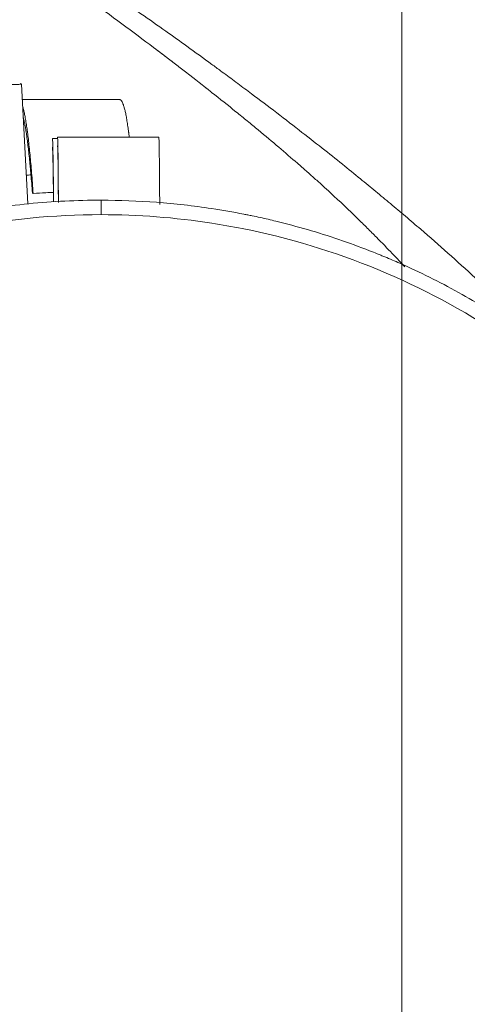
# Model space of a CAD drawing. Header units: millimetres. Extents: x 0 to 594, y 0 to 420.
# Tile 647 of 656: x 542.71 to 550.44, y 137.15 to 154.18. Entities that reach past the tile are written whole.
import ezdxf

# ---------------------------------------------------------------- set-up
doc = ezdxf.new("R2010")
doc.units = ezdxf.units.MM
doc.layers.add('1', color=7, linetype='Continuous', true_color=0xffffff)
doc.styles.add('Arial Unicode MS', font='txt')
doc.dimstyles.get("Standard").update_dxf_attribs({"dimtxt": 0.18, "dimasz": 0.18, "dimexe": 0.18, "dimexo": 0.0625, "dimgap": 0.09, "dimtad": 0, "dimtih": 1, "dimtoh": 1, "dimdec": 4, "dimzin": 0, "dimdsep": 46, "dimtxsty": 'Standard', "dimcen": 0.09, "dimadec": 0, "dimazin": 0, "dimtfac": 1, "dimtdec": 4, "dimtofl": 0, "dimtmove": 0, "dimatfit": 3, "dimfxl": 0, "dimtolj": 1, "dimtzin": 0, "dimarcsym": 0})

# ---------------------------------------------------------------- blocks, each defined once
blk = doc.blocks.new('_U6')
at = {"layer": '1', "color": 18, "lineweight": 13}
for p, q in [((446.313, 126.736), (446.313, 199.74)), ((549.313, 126.736), (549.313, 199.74)), ((446.313, 197.74), (549.313, 197.74))]:
    blk.add_line(p, q, dxfattribs=at)
at = {"layer": '1', "color": 18}
for points in [[(446.313, 197.74), (449.813, 198.678), (449.813, 196.802)], [(549.313, 197.74), (545.813, 196.802), (545.813, 198.678)]]:
    blk.add_solid(points, dxfattribs=at)
at = {"layer": '1', "color": 18, "linetype": 'Continuous', "lineweight": 13, "char_height": 2.5, "attachment_point": 7, "line_spacing_factor": 1.047437, "style": 'Arial Unicode MS'}
for s, insert in [('\\fArial Unicode MS|b0|i0;\\W1.0000;2.1', (495.643, 203.405)), ('\\fArial Unicode MS|b0|i0;\\W1.0000; DEFLATED TUBES WIDTH', (476.111, 198.362))]:
    blk.add_mtext(s, dxfattribs=dict(at, insert=insert))

msp = doc.modelspace()

# ---------------------------------------------------------------- linework, layer by layer
at = {"layer": '1', "color": 155, "linetype": 'Continuous', "lineweight": 18}
for p, q in [((542.847, 150.995), (542.738, 153.065)), ((544.438, 152.799), (542.752, 152.799)), ((543.361, 152.124), (543.274, 152.124)), ((545.113, 152.15), (543.363, 152.15))]:
    msp.add_line(p, q, dxfattribs=at)
at = {"layer": '1', "color": 155, "linetype": 'Continuous', "lineweight": 13}
for points, knots in [([(539.368, 157.547), (539.668, 157.362), (539.959, 157.18), (540.384, 156.91), (540.523, 156.821), (540.798, 156.645), (540.934, 156.557), (541.334, 156.297), (541.592, 156.126), (542.093, 155.791), (542.335, 155.627), (542.804, 155.305), (543.031, 155.147), (543.469, 154.839), (543.892, 154.538), (544.482, 154.106), (544.847, 153.833), (545.023, 153.7)], [0, 0, 0, 0, 0.125, 0.125, 0.1875, 0.1875, 0.25, 0.25, 0.375, 0.375, 0.5, 0.5, 0.625, 0.625, 0.75, 0.875, 1, 1, 1, 1]), ([(546.026, 152.925), (546.024, 152.927), (546.019, 152.93), (546.012, 152.936), (546.005, 152.942), (545.998, 152.947), (545.991, 152.953), (545.984, 152.958), (545.977, 152.964), (545.97, 152.969), (545.963, 152.975), (545.956, 152.98), (545.949, 152.986), (545.942, 152.992), (545.935, 152.997), (545.928, 153.003), (545.921, 153.008), (545.913, 153.014), (545.906, 153.02), (545.899, 153.025), (545.892, 153.031), (545.885, 153.037), (545.878, 153.042), (545.871, 153.048), (545.863, 153.053), (545.856, 153.059), (545.849, 153.065), (545.842, 153.07), (545.834, 153.076), (545.827, 153.082), (545.82, 153.087), (545.813, 153.093), (545.805, 153.099), (545.798, 153.105), (545.791, 153.11), (545.784, 153.116), (545.776, 153.122), (545.769, 153.127), (545.762, 153.133), (545.754, 153.139), (545.747, 153.145), (545.74, 153.15), (545.732, 153.156), (545.725, 153.162), (545.718, 153.168), (545.71, 153.173), (545.703, 153.179), (545.695, 153.185), (545.688, 153.191), (545.68, 153.196), (545.673, 153.202), (545.666, 153.208), (545.658, 153.214), (545.651, 153.22), (545.643, 153.225), (545.636, 153.231), (545.628, 153.237), (545.621, 153.243), (545.613, 153.249), (545.606, 153.254), (545.598, 153.26), (545.591, 153.266), (545.583, 153.272), (545.576, 153.278), (545.568, 153.284), (545.56, 153.289), (545.553, 153.295), (545.545, 153.301), (545.538, 153.307), (545.53, 153.313), (545.522, 153.319), (545.515, 153.325), (545.507, 153.331), (545.5, 153.337), (545.492, 153.342), (545.484, 153.348), (545.477, 153.354), (545.469, 153.36), (545.461, 153.366), (545.453, 153.372), (545.446, 153.378), (545.438, 153.384), (545.43, 153.39), (545.423, 153.396), (545.415, 153.402), (545.407, 153.408), (545.399, 153.414), (545.391, 153.42), (545.384, 153.426), (545.376, 153.432), (545.368, 153.438), (545.36, 153.444), (545.352, 153.45), (545.345, 153.456), (545.337, 153.462), (545.329, 153.468), (545.321, 153.474), (545.313, 153.48), (545.305, 153.486), (545.297, 153.492), (545.289, 153.498), (545.282, 153.504), (545.274, 153.51), (545.266, 153.516), (545.258, 153.522), (545.25, 153.528), (545.242, 153.534), (545.234, 153.54), (545.226, 153.546), (545.218, 153.553), (545.21, 153.559), (545.202, 153.565), (545.194, 153.571), (545.186, 153.577), (545.178, 153.583), (545.17, 153.589), (545.162, 153.595), (545.154, 153.601), (545.146, 153.608), (545.138, 153.614), (545.129, 153.62), (545.121, 153.626), (545.113, 153.632), (545.105, 153.638), (545.097, 153.645), (545.089, 153.651), (545.081, 153.657), (545.072, 153.663), (545.064, 153.669), (545.056, 153.675), (545.048, 153.682), (545.04, 153.688), (545.031, 153.694), (545.026, 153.698), (545.023, 153.7)], [0, 0, 0, 0, 0.007576, 0.015152, 0.022727, 0.030303, 0.037879, 0.045455, 0.05303, 0.060606, 0.068182, 0.075758, 0.083333, 0.090909, 0.098485, 0.106061, 0.113636, 0.121212, 0.128788, 0.136364, 0.143939, 0.151515, 0.159091, 0.166667, 0.174242, 0.181818, 0.189394, 0.19697, 0.204545, 0.212121, 0.219697, 0.227272, 0.234848, 0.242424, 0.25, 0.257575, 0.265151, 0.272727, 0.280303, 0.287878, 0.295454, 0.30303, 0.310605, 0.318181, 0.325757, 0.333333, 0.340908, 0.348484, 0.35606, 0.363636, 0.371211, 0.378787, 0.386363, 0.393939, 0.401514, 0.40909, 0.416666, 0.424241, 0.431817, 0.439393, 0.446969, 0.454544, 0.46212, 0.469696, 0.477272, 0.484847, 0.492423, 0.499999, 0.507574, 0.51515, 0.522726, 0.530302, 0.537877, 0.545453, 0.553029, 0.560605, 0.56818, 0.575756, 0.583332, 0.590908, 0.598483, 0.606059, 0.613635, 0.621211, 0.628786, 0.636362, 0.643938, 0.651514, 0.659089, 0.666665, 0.674241, 0.681817, 0.689392, 0.696968, 0.704544, 0.71212, 0.719696, 0.727271, 0.734847, 0.742423, 0.749999, 0.757574, 0.76515, 0.772726, 0.780302, 0.787878, 0.795453, 0.803029, 0.810605, 0.818181, 0.825757, 0.833332, 0.840908, 0.848484, 0.85606, 0.863636, 0.871211, 0.878787, 0.886363, 0.893939, 0.901515, 0.909091, 0.916666, 0.924242, 0.931818, 0.939394, 0.94697, 0.954545, 0.962121, 0.969697, 0.977273, 0.984848, 0.992424, 1, 1, 1, 1]), ([(542.305, 153.061), (542.377, 153.061), (542.44, 153.061), (542.521, 153.062), (542.546, 153.062), (542.58, 153.062), (542.596, 153.062), (542.611, 153.062), (542.621, 153.062), (542.625, 153.062), (542.666, 153.063), (542.693, 153.063), (542.729, 153.064), (542.738, 153.065), (542.738, 153.065)], [0, 0, 0, 0, 0.25, 0.25, 0.375, 0.375, 0.4375, 0.46875, 0.46875, 0.5, 0.5, 0.75, 0.75, 1, 1, 1, 1]), ([(548.543, 150.747), (548.402, 150.884), (548.247, 151.032), (548.032, 151.23), (547.989, 151.27), (547.899, 151.352), (547.853, 151.393), (547.758, 151.478), (547.71, 151.521), (547.611, 151.608), (547.561, 151.653), (547.406, 151.788), (547.298, 151.881), (547.072, 152.073), (546.954, 152.172), (546.769, 152.325), (546.706, 152.377), (546.578, 152.482), (546.512, 152.536), (546.311, 152.698), (546.172, 152.81), (546.026, 152.925)], [0, 0, 0, 0, 0.25, 0.25, 0.3125, 0.3125, 0.375, 0.375, 0.4375, 0.4375, 0.5, 0.5, 0.625, 0.625, 0.75, 0.75, 0.8125, 0.8125, 0.875, 0.875, 1, 1, 1, 1]), ([(549.364, 149.905), (549.333, 149.939), (549.3, 149.975), (549.228, 150.052), (549.188, 150.093), (549.064, 150.224), (548.973, 150.318), (548.847, 150.445), (548.822, 150.471), (548.769, 150.524), (548.743, 150.551), (548.66, 150.632), (548.603, 150.688), (548.543, 150.747)], [0, 0, 0, 0, 0.155352, 0.155352, 0.324282, 0.324282, 0.662141, 0.662141, 0.746606, 0.746606, 0.83107, 0.83107, 1, 1, 1, 1])]:
    msp.add_open_spline(points, degree=3, knots=knots, dxfattribs=at)
at = {"layer": '1', "color": 155, "linetype": 'Continuous', "lineweight": 18}
for points, knots in [([(546.029, 153.409), (545.887, 153.513), (545.626, 153.703), (545.22, 153.993), (544.787, 154.298), (544.275, 154.653), (543.675, 155.061), (542.976, 155.525), (542.244, 156.001), (541.728, 156.326), (541.49, 156.474)], [0, 0, 0, 0, 0.112323, 0.203433, 0.307312, 0.425571, 0.558238, 0.705356, 0.866984, 1, 1, 1, 1]), ([(551.973, 148.337), (551.925, 148.388), (551.832, 148.486), (551.52, 148.812), (551.111, 149.218), (550.578, 149.72), (550.118, 150.138), (549.712, 150.493), (549.378, 150.779), (549.119, 150.998), (548.861, 151.212), (548.587, 151.437), (548.279, 151.686), (547.928, 151.966), (547.531, 152.277), (547.105, 152.606), (546.728, 152.891), (546.42, 153.121), (546.21, 153.276), (546.08, 153.372), (546.029, 153.409)], [0, 0, 0, 0, 0.03312, 0.062588, 0.202376, 0.28868, 0.376751, 0.461334, 0.507398, 0.551899, 0.594844, 0.638958, 0.688198, 0.741585, 0.799953, 0.861767, 0.920054, 0.951395, 0.981308, 1, 1, 1, 1]), ([(544.601, 152.162), (544.599, 152.183), (544.595, 152.209), (544.592, 152.234), (544.591, 152.243), (544.59, 152.248), (544.588, 152.262), (544.585, 152.29), (544.581, 152.316), (544.573, 152.368), (544.563, 152.433), (544.548, 152.52), (544.533, 152.594), (544.517, 152.657), (544.501, 152.709), (544.486, 152.75), (544.47, 152.778), (544.454, 152.796), (544.444, 152.799), (544.438, 152.799)], [0, 0, 0, 0, 0.049845, 0.061758, 0.061758, 0.073672, 0.073672, 0.097498, 0.145151, 0.145151, 0.240457, 0.335764, 0.43107, 0.526376, 0.621682, 0.716988, 0.812294, 0.907601, 1, 1, 1, 1]), ([(542.942, 151.176), (542.938, 151.239), (542.929, 151.36), (542.916, 151.531), (542.902, 151.693), (542.888, 151.844), (542.873, 151.985), (542.859, 152.115), (542.848, 152.2), (542.842, 152.243), (542.841, 152.252), (542.841, 152.257), (542.839, 152.271), (542.835, 152.298), (542.831, 152.325), (542.823, 152.376), (542.813, 152.441), (542.798, 152.527), (542.783, 152.6), (542.769, 152.653), (542.761, 152.68), (542.759, 152.689)], [0, 0, 0, 0, 0.079786, 0.159572, 0.239359, 0.319145, 0.398931, 0.478717, 0.558503, 0.568476, 0.568476, 0.57845, 0.57845, 0.598396, 0.638289, 0.638289, 0.718076, 0.797862, 0.877648, 0.957434, 1, 1, 1, 1]), ([(542.929, 151.184), (542.925, 151.24), (542.916, 151.35), (542.908, 151.454), (542.901, 151.529), (542.898, 151.567), (542.894, 151.603), (542.893, 151.622), (542.892, 151.628), (542.891, 151.64), (542.89, 151.646), (542.885, 151.699), (542.876, 151.791), (542.863, 151.918), (542.849, 152.035), (542.835, 152.142), (542.821, 152.239), (542.807, 152.325), (542.792, 152.402), (542.78, 152.458), (542.772, 152.488), (542.77, 152.498)], [0, 0, 0, 0, 0.086768, 0.173536, 0.173536, 0.21692, 0.238612, 0.238612, 0.249458, 0.249458, 0.260304, 0.260304, 0.347072, 0.433839, 0.520607, 0.607375, 0.694143, 0.780911, 0.867679, 0.954447, 1, 1, 1, 1]), ([(543.295, 151.03), (543.295, 151.07), (543.294, 151.16), (543.293, 151.292), (543.291, 151.423), (543.29, 151.514), (543.289, 151.562), (543.289, 151.576), (543.289, 151.581), (543.289, 151.59), (543.289, 151.613), (543.288, 151.636), (543.288, 151.688), (543.287, 151.753), (543.285, 151.84), (543.283, 151.915), (543.282, 151.979), (543.28, 152.032), (543.279, 152.073), (543.277, 152.102), (543.275, 152.12), (543.274, 152.124), (543.274, 152.124), (543.274, 152.124)], [0, 0, 0, 0, 0.057016, 0.129416, 0.201817, 0.274218, 0.292318, 0.292318, 0.301368, 0.301368, 0.310418, 0.346619, 0.346619, 0.41902, 0.491421, 0.563821, 0.636222, 0.708623, 0.781024, 0.853425, 0.925825, 0.998226, 1, 1, 1, 1]), ([(543.378, 151.034), (543.378, 151.035), (543.378, 151.088), (543.377, 151.189), (543.376, 151.329), (543.375, 151.46), (543.375, 151.545), (543.374, 151.588), (543.374, 151.597), (543.374, 151.602), (543.374, 151.616), (543.374, 151.644), (543.374, 151.67), (543.373, 151.722), (543.372, 151.787), (543.371, 151.872), (543.37, 151.947), (543.369, 152.01), (543.368, 152.061), (543.367, 152.101), (543.365, 152.13), (543.364, 152.147), (543.363, 152.15), (543.363, 152.15)], [0, 0, 0, 0, 0.000788, 0.0724, 0.144013, 0.215626, 0.287239, 0.29619, 0.29619, 0.305142, 0.305142, 0.323045, 0.358851, 0.358851, 0.430464, 0.502077, 0.57369, 0.645302, 0.716915, 0.788528, 0.86014, 0.931753, 1, 1, 1, 1]), ([(545.129, 150.987), (545.129, 150.999), (545.128, 151.065), (545.127, 151.178), (545.127, 151.32), (545.126, 151.452), (545.125, 151.543), (545.124, 151.591), (545.124, 151.605), (545.124, 151.61), (545.124, 151.619), (545.124, 151.642), (545.124, 151.664), (545.123, 151.717), (545.122, 151.782), (545.121, 151.869), (545.12, 151.944), (545.119, 152.008), (545.118, 152.06), (545.117, 152.1), (545.115, 152.129), (545.114, 152.146), (545.113, 152.15), (545.113, 152.15)], [0, 0, 0, 0, 0.016515, 0.086943, 0.15737, 0.227798, 0.298225, 0.315832, 0.315832, 0.324636, 0.324636, 0.333439, 0.368653, 0.368653, 0.43908, 0.509508, 0.579935, 0.650363, 0.72079, 0.791218, 0.861645, 0.932073, 1, 1, 1, 1]), ([(543.294, 151.032), (543.293, 151.056), (543.293, 151.125), (543.292, 151.233), (543.29, 151.35), (543.289, 151.458), (543.287, 151.555), (543.286, 151.643), (543.284, 151.72), (543.283, 151.788), (543.281, 151.845), (543.28, 151.881), (543.28, 151.898), (543.279, 151.903), (543.279, 151.904), (543.279, 151.907), (543.279, 151.915), (543.279, 151.922), (543.278, 151.938), (543.277, 151.956), (543.275, 151.971), (543.274, 151.974), (543.274, 151.974)], [0, 0, 0, 0, 0.039163, 0.113125, 0.187086, 0.261048, 0.33501, 0.408972, 0.482933, 0.556895, 0.630857, 0.704819, 0.723309, 0.723309, 0.732554, 0.732554, 0.741799, 0.77878, 0.77878, 0.852742, 0.926704, 1, 1, 1, 1]), ([(543.377, 151.02), (543.377, 151.062), (543.377, 151.148), (543.376, 151.27), (543.375, 151.386), (543.374, 151.492), (543.373, 151.589), (543.372, 151.675), (543.371, 151.752), (543.37, 151.819), (543.369, 151.875), (543.368, 151.908), (543.367, 151.923), (543.367, 151.927), (543.367, 151.928), (543.367, 151.933), (543.367, 151.943), (543.367, 151.951), (543.366, 151.966), (543.365, 151.983), (543.364, 151.997), (543.363, 152), (543.363, 152)], [0, 0, 0, 0, 0.064738, 0.137152, 0.209566, 0.28198, 0.354394, 0.426808, 0.499222, 0.571635, 0.644049, 0.716463, 0.725515, 0.725515, 0.734567, 0.734567, 0.75267, 0.788877, 0.788877, 0.861291, 0.933705, 1, 1, 1, 1]), ([(543.29, 151.194), (543.247, 151.193), (543.131, 151.188), (543.015, 151.181), (542.942, 151.176)], [0, 0, 0, 0, 0.373385, 1, 1, 1, 1]), ([(531.366, 138.309), (531.366, 138.309), (531.366, 138.309), (531.366, 138.31), (531.366, 138.31), (531.366, 138.311), (531.366, 138.312), (531.366, 138.315), (531.366, 138.321), (531.366, 138.332), (531.366, 138.355), (531.366, 138.401), (531.367, 138.492), (531.37, 138.675), (531.384, 139.04), (531.407, 139.352), (531.468, 139.973), (531.529, 140.386), (531.621, 140.848), (531.631, 140.899), (531.653, 141.001), (531.686, 141.154), (531.771, 141.51), (531.854, 141.811), (532.036, 142.409), (532.176, 142.802), (532.346, 143.213), (532.356, 143.237), (532.377, 143.285), (532.407, 143.357), (532.48, 143.525), (532.632, 143.857), (532.773, 144.136), (533.068, 144.687), (533.282, 145.045), (533.529, 145.414), (533.544, 145.436), (533.573, 145.479), (533.617, 145.544), (533.721, 145.694), (533.935, 145.99), (534.128, 146.237), (534.524, 146.72), (534.804, 147.029), (535.119, 147.343), (535.137, 147.362), (535.174, 147.398), (535.23, 147.453), (535.362, 147.58), (535.629, 147.829), (535.866, 148.033), (536.349, 148.429), (536.684, 148.678), (537.076, 148.939), (537.119, 148.968), (537.207, 149.025), (537.339, 149.11), (537.65, 149.301), (537.922, 149.456), (538.473, 149.75), (538.85, 149.928), (539.285, 150.109), (539.333, 150.128), (539.43, 150.167), (539.576, 150.224), (539.918, 150.352), (540.215, 150.45), (540.813, 150.631), (541.218, 150.732), (541.68, 150.824), (541.731, 150.834), (541.834, 150.853), (541.988, 150.881), (542.349, 150.939), (542.659, 150.977), (543.281, 151.039), (543.697, 151.059), (544.116, 151.059)], [0, 0, 0, 0, 0.000015, 0.000015, 0.000031, 0.000061, 0.000122, 0.000244, 0.000488, 0.000977, 0.001953, 0.003906, 0.007813, 0.015625, 0.03125, 0.0625, 0.0625, 0.125, 0.125, 0.132813, 0.132813, 0.140625, 0.15625, 0.1875, 0.1875, 0.25, 0.25, 0.253906, 0.253906, 0.257813, 0.265625, 0.28125, 0.3125, 0.3125, 0.375, 0.375, 0.378906, 0.378906, 0.382813, 0.390625, 0.40625, 0.4375, 0.4375, 0.5, 0.5, 0.503906, 0.503906, 0.507813, 0.515625, 0.53125, 0.5625, 0.5625, 0.625, 0.625, 0.632813, 0.632813, 0.640625, 0.65625, 0.6875, 0.6875, 0.75, 0.75, 0.757813, 0.757813, 0.765625, 0.78125, 0.8125, 0.8125, 0.875, 0.875, 0.882813, 0.882813, 0.890625, 0.90625, 0.9375, 0.9375, 1, 1, 1, 1]), ([(544.116, 151.059), (544.437, 151.059), (544.756, 151.047), (545.393, 150.999), (545.71, 150.963), (546.026, 150.915)], [0, 0, 0, 0, 0.5, 0.5, 1, 1, 1, 1]), ([(546.026, 150.915), (546.213, 150.887), (546.399, 150.854), (546.608, 150.813), (546.631, 150.809), (546.677, 150.799), (546.747, 150.785), (546.908, 150.75), (547.046, 150.718), (547.504, 150.606), (547.866, 150.501), (548.401, 150.319), (548.579, 150.254), (548.798, 150.168), (548.864, 150.142), (548.93, 150.115), (548.974, 150.097), (548.996, 150.088), (549.105, 150.043), (549.192, 150.006), (549.623, 149.815), (549.961, 149.647), (550.455, 149.373), (550.618, 149.278), (550.859, 149.13), (550.979, 149.055), (551.118, 148.965), (551.177, 148.925), (551.216, 148.899), (551.236, 148.886), (551.569, 148.661), (551.872, 148.436), (552.456, 147.961), (552.737, 147.71), (553.042, 147.413), (553.076, 147.38), (553.126, 147.33), (553.143, 147.313), (553.176, 147.28), (553.259, 147.196), (553.472, 146.974), (553.661, 146.764), (554.03, 146.336), (554.262, 146.039), (554.537, 145.656), (554.605, 145.559), (554.671, 145.461), (554.697, 145.422), (554.711, 145.402), (554.75, 145.343), (554.88, 145.146), (555.004, 144.945), (555.292, 144.458), (555.468, 144.125), (555.711, 143.615), (555.788, 143.442), (555.871, 143.246), (555.88, 143.225), (555.898, 143.181), (555.907, 143.159), (555.934, 143.093), (555.987, 142.962), (556.038, 142.83), (556.202, 142.387), (556.317, 142.029), (556.466, 141.483), (556.511, 141.3), (556.574, 141.024), (556.593, 140.932), (556.617, 140.816), (556.622, 140.793), (556.631, 140.746), (556.644, 140.677), (556.726, 140.235), (556.782, 139.815), (556.849, 139.064), (556.866, 138.688), (556.866, 138.309)], [0, 0, 0, 0, 0.03125, 0.03125, 0.035156, 0.035156, 0.039062, 0.046875, 0.0625, 0.0625, 0.125, 0.125, 0.15625, 0.15625, 0.164062, 0.167969, 0.167969, 0.171875, 0.171875, 0.1875, 0.1875, 0.25, 0.25, 0.28125, 0.28125, 0.296875, 0.304687, 0.308594, 0.308594, 0.3125, 0.3125, 0.375, 0.375, 0.4375, 0.4375, 0.445312, 0.445312, 0.449219, 0.449219, 0.453125, 0.46875, 0.5, 0.5, 0.5625, 0.5625, 0.578125, 0.582031, 0.582031, 0.585937, 0.585937, 0.59375, 0.625, 0.625, 0.6875, 0.6875, 0.71875, 0.71875, 0.722656, 0.722656, 0.726562, 0.726562, 0.734375, 0.75, 0.75, 0.8125, 0.8125, 0.84375, 0.84375, 0.859375, 0.859375, 0.863281, 0.863281, 0.867187, 0.875, 0.9375, 0.9375, 1, 1, 1, 1]), ([(531.616, 138.309), (531.616, 139.13), (531.696, 139.943), (532.016, 141.553), (532.253, 142.334), (532.881, 143.851), (533.266, 144.571), (534.178, 145.936), (534.697, 146.568), (535.857, 147.728), (536.489, 148.247), (537.854, 149.158), (538.574, 149.544), (540.09, 150.172), (540.872, 150.409), (542.482, 150.729), (543.295, 150.809), (544.116, 150.809)], [0, 0, 0, 0, 0.125, 0.125, 0.25, 0.25, 0.375, 0.375, 0.5, 0.5, 0.625, 0.625, 0.75, 0.75, 0.875, 0.875, 1, 1, 1, 1]), ([(546.027, 150.662), (546.203, 150.635), (546.379, 150.604), (547.359, 150.409), (548.141, 150.172), (549.658, 149.544), (550.378, 149.158), (551.743, 148.247), (552.374, 147.728), (553.535, 146.568), (554.053, 145.936), (554.965, 144.571), (555.35, 143.851), (555.978, 142.334), (556.215, 141.553), (556.536, 139.943), (556.616, 139.13), (556.616, 138.309)], [0, 0, 0, 0, 0.030219, 0.030219, 0.168759, 0.168759, 0.307299, 0.307299, 0.445839, 0.445839, 0.58438, 0.58438, 0.72292, 0.72292, 0.86146, 0.86146, 1, 1, 1, 1]), ([(544.116, 125.559), (543.697, 125.559), (543.281, 125.58), (542.451, 125.661), (542.039, 125.722), (541.577, 125.814), (541.526, 125.825), (541.424, 125.846), (541.27, 125.88), (540.915, 125.964), (540.614, 126.048), (540.016, 126.229), (539.623, 126.37), (539.188, 126.55), (539.14, 126.57), (539.044, 126.611), (538.9, 126.674), (538.568, 126.826), (538.289, 126.966), (537.738, 127.261), (537.38, 127.475), (536.989, 127.737), (536.945, 127.766), (536.859, 127.825), (536.731, 127.915), (536.435, 128.129), (536.188, 128.321), (535.705, 128.717), (535.396, 128.998), (535.082, 129.312), (535.063, 129.331), (535.026, 129.368), (534.972, 129.424), (534.845, 129.555), (534.596, 129.823), (534.392, 130.06), (533.995, 130.543), (533.747, 130.878), (533.5, 131.247), (533.486, 131.269), (533.457, 131.313), (533.414, 131.378), (533.315, 131.532), (533.123, 131.843), (532.969, 132.115), (532.675, 132.666), (532.496, 133.043), (532.326, 133.454), (532.316, 133.478), (532.297, 133.527), (532.267, 133.599), (532.2, 133.77), (532.073, 134.112), (531.975, 134.409), (531.794, 135.007), (531.692, 135.411), (531.601, 135.873), (531.591, 135.924), (531.572, 136.027), (531.544, 136.181), (531.486, 136.542), (531.447, 136.852), (531.386, 137.474), (531.366, 137.891), (531.366, 138.309)], [0, 0, 0, 0, 0.0625, 0.0625, 0.125, 0.125, 0.132812, 0.132812, 0.140625, 0.15625, 0.1875, 0.1875, 0.25, 0.25, 0.257812, 0.257812, 0.265625, 0.28125, 0.3125, 0.3125, 0.375, 0.375, 0.382812, 0.382812, 0.390625, 0.40625, 0.4375, 0.4375, 0.5, 0.5, 0.503906, 0.503906, 0.507812, 0.515625, 0.53125, 0.5625, 0.5625, 0.625, 0.625, 0.628906, 0.628906, 0.632812, 0.640625, 0.65625, 0.6875, 0.6875, 0.75, 0.75, 0.753906, 0.753906, 0.757812, 0.765625, 0.78125, 0.8125, 0.8125, 0.875, 0.875, 0.882812, 0.882812, 0.890625, 0.90625, 0.9375, 0.9375, 1, 1, 1, 1]), ([(544.116, 125.809), (543.295, 125.809), (542.482, 125.889), (540.872, 126.209), (540.09, 126.447), (538.574, 127.075), (537.854, 127.46), (536.489, 128.372), (535.857, 128.89), (534.697, 130.051), (534.178, 130.682), (533.266, 132.047), (532.881, 132.767), (532.253, 134.284), (532.016, 135.066), (531.696, 136.675), (531.616, 137.488), (531.616, 138.309)], [0, 0, 0, 0, 0.125, 0.125, 0.25, 0.25, 0.375, 0.375, 0.5, 0.5, 0.625, 0.625, 0.75, 0.75, 0.875, 0.875, 1, 1, 1, 1]), ([(556.866, 138.309), (556.866, 137.931), (556.849, 137.554), (556.782, 136.803), (556.732, 136.43), (556.657, 136.011), (556.644, 135.942), (556.631, 135.872), (556.622, 135.826), (556.617, 135.802), (556.593, 135.687), (556.534, 135.409), (556.466, 135.135), (556.317, 134.59), (556.202, 134.231), (556.038, 133.789), (555.987, 133.656), (555.934, 133.525), (555.907, 133.459), (555.898, 133.437), (555.88, 133.394), (555.798, 133.197), (555.711, 133.004), (555.468, 132.493), (555.292, 132.16), (555.004, 131.673), (554.905, 131.513), (554.776, 131.315), (554.75, 131.275), (554.711, 131.216), (554.697, 131.196), (554.671, 131.157), (554.605, 131.059), (554.537, 130.963), (554.262, 130.579), (554.03, 130.283), (553.661, 129.854), (553.535, 129.714), (553.341, 129.508), (553.259, 129.423), (553.176, 129.339), (553.143, 129.305), (553.126, 129.288), (553.076, 129.238), (552.773, 128.94), (552.456, 128.658), (551.872, 128.182), (551.569, 127.957), (551.236, 127.732), (551.216, 127.719), (551.177, 127.693), (551.118, 127.654), (550.979, 127.563), (550.699, 127.387), (550.455, 127.245), (549.961, 126.971), (549.623, 126.804), (549.192, 126.613), (549.105, 126.575), (548.996, 126.53), (548.974, 126.521), (548.93, 126.503), (548.864, 126.476), (548.623, 126.38), (548.401, 126.299), (547.866, 126.117), (547.504, 126.012), (547.046, 125.9), (546.908, 125.868), (546.747, 125.833), (546.677, 125.819), (546.631, 125.81), (546.608, 125.805), (546.399, 125.764), (546.213, 125.731), (546.026, 125.703)], [0, 0, 0, 0, 0.0625, 0.0625, 0.125, 0.125, 0.132813, 0.136719, 0.136719, 0.140625, 0.140625, 0.15625, 0.1875, 0.1875, 0.25, 0.25, 0.265625, 0.273438, 0.273438, 0.277344, 0.277344, 0.28125, 0.3125, 0.3125, 0.375, 0.375, 0.40625, 0.40625, 0.414063, 0.414063, 0.417969, 0.417969, 0.421875, 0.4375, 0.4375, 0.5, 0.5, 0.53125, 0.53125, 0.546875, 0.550781, 0.550781, 0.554688, 0.554688, 0.5625, 0.625, 0.625, 0.6875, 0.6875, 0.691406, 0.691406, 0.695312, 0.703125, 0.71875, 0.75, 0.75, 0.8125, 0.8125, 0.828125, 0.828125, 0.832031, 0.832031, 0.835937, 0.84375, 0.875, 0.875, 0.9375, 0.9375, 0.953125, 0.960937, 0.964844, 0.964844, 0.96875, 0.96875, 1, 1, 1, 1]), ([(556.616, 138.309), (556.616, 137.488), (556.536, 136.675), (556.215, 135.066), (555.978, 134.284), (555.35, 132.767), (554.965, 132.047), (554.053, 130.682), (553.535, 130.051), (552.374, 128.89), (551.743, 128.372), (550.378, 127.46), (549.658, 127.075), (548.141, 126.447), (547.359, 126.209), (546.379, 126.014), (546.203, 125.983), (546.027, 125.956)], [0, 0, 0, 0, 0.13854, 0.13854, 0.27708, 0.27708, 0.415621, 0.415621, 0.554161, 0.554161, 0.692701, 0.692701, 0.831241, 0.831241, 0.969781, 0.969781, 1, 1, 1, 1])]:
    msp.add_open_spline(points, degree=3, knots=knots, dxfattribs=at)
for points, degree in [([(542.729, 153.067), (542.731, 153.085)], 1), ([(542.82, 151.492), (542.848, 151.493), (542.875, 151.495), (542.903, 151.496)], 3), ([(542.929, 151.184), (542.933, 151.181), (542.938, 151.179), (542.942, 151.176)], 3), ([(544.116, 150.809), (544.758, 150.809), (545.394, 150.76), (546.027, 150.662)], 3)]:
    msp.add_open_spline(points, degree=degree, dxfattribs=at)
at = {"layer": '1', "color": 155, "linetype": 'Continuous', "lineweight": 13}
msp.add_open_spline([(544.116, 150.809), (544.116, 151.059)], degree=1, dxfattribs=at)

# ---------------------------------------------------------------- dimensions: what is measured, and where the dimension line sits
at = {"layer": '1', "color": 18, "linetype": 'Continuous', "lineweight": 13}
dim = msp.add_linear_dim(base=(549.313, 197.74), p1=(446.313, 126.736), p2=(549.313, 126.736), text=' <> \\P\\fArial Unicode MS|b0|i0;\\C18;{\\H1.00x;\\fArial Unicode MS|b0|i0; DEFLATED TUBES WIDTH\\fArial Unicode MS|b0|i0;}\\C18;', dimstyle='Standard', override={"dimtxt": 2.5, "dimasz": 3.5, "dimexe": 2, "dimexo": 0, "dimgap": 1.25, "dimtad": 1, "dimtih": 1, "dimtoh": 0, "dimdec": 1, "dimlfac": 0.02, "dimzin": 8, "dimdsep": 46, "dimlunit": 2, "dimtxsty": 'Arial Unicode MS', "dimsah": 1, "dimse1": 0, "dimse2": 0, "dimsd1": 0, "dimsd2": 0, "dimclrd": 18, "dimclre": 18, "dimclrt": 18, "dimtol": 0, "dimtm": -0.1, "dimtfac": 1.4, "dimtdec": 2, "dimtofl": 1, "dimtmove": 0, "dimtzin": 8, "dimlwd": 13, "dimlwe": 13}, dxfattribs=at)
dim.commit()
dim.dimension.update_dxf_attribs({"geometry": '_U6', "text_midpoint": (497.813, 197.74), "dimtype": 160})

doc.saveas('drawing.dxf')
